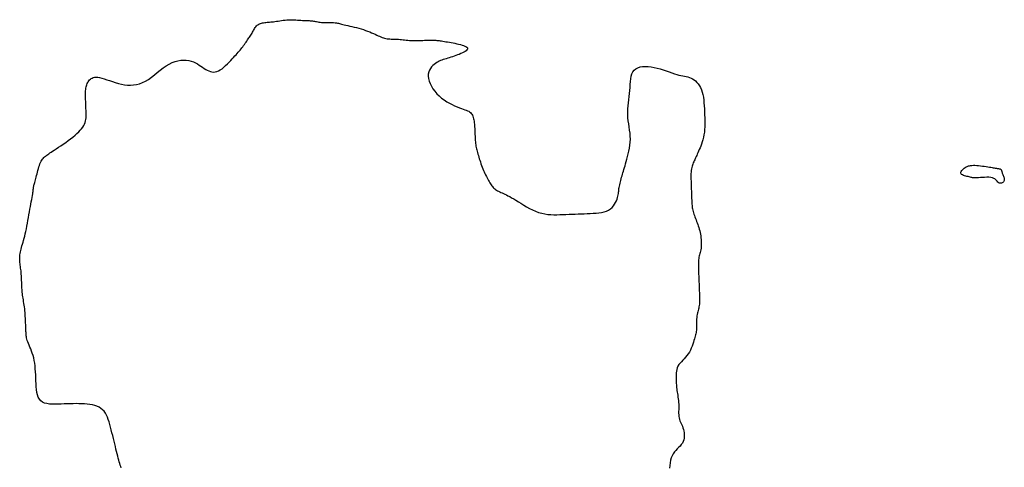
# Model space of a CAD drawing. Header units: millimetres. Extents: x 32690613 to 32693367, y 5343692 to 5344708.
# Tile 453 of 656: x 32692841 to 32692882, y 5344136 to 5344154. Entities that reach past the tile are written whole.
import ezdxf

# ---------------------------------------------------------------- set-up
doc = ezdxf.new("R2010")
doc.units = ezdxf.units.MM
doc.header["$LTSCALE"] = 20
doc.layers.add('02-DGM_HL_492.00', color=82, linetype='Continuous')
doc.layers.add('02-DGM_HL_492.50', color=92, linetype='Continuous')

msp = doc.modelspace()

# ---------------------------------------------------------------- linework, layer by layer
at = {"layer": '02-DGM_HL_492.00', "elevation": 492, "flags": 128}
msp.add_lwpolyline([(32692845.475, 5344135.733), (32692845.453, 5344135.789), (32692845.432, 5344135.848), (32692845.411, 5344135.912), (32692845.39, 5344135.982), (32692845.369, 5344136.057), (32692845.348, 5344136.137), (32692845.326, 5344136.222), (32692845.303, 5344136.312), (32692845.28, 5344136.408), (32692845.256, 5344136.508), (32692845.23, 5344136.614), (32692845.204, 5344136.724), (32692845.176, 5344136.837), (32692845.148, 5344136.952), (32692845.12, 5344137.068), (32692845.09, 5344137.184), (32692845.061, 5344137.298), (32692845.032, 5344137.411), (32692845.002, 5344137.521), (32692844.972, 5344137.627), (32692844.939, 5344137.728), (32692844.903, 5344137.823), (32692844.863, 5344137.912), (32692844.817, 5344137.994), (32692844.764, 5344138.068), (32692844.703, 5344138.132), (32692844.634, 5344138.188), (32692844.556, 5344138.234), (32692844.471, 5344138.272), (32692844.38, 5344138.303), (32692844.282, 5344138.328), (32692844.179, 5344138.346), (32692844.071, 5344138.36), (32692843.96, 5344138.37), (32692843.846, 5344138.377), (32692843.729, 5344138.38), (32692843.61, 5344138.382), (32692843.488, 5344138.381), (32692843.366, 5344138.379), (32692843.242, 5344138.375), (32692843.118, 5344138.371), (32692842.993, 5344138.366), (32692842.868, 5344138.361), (32692842.746, 5344138.359), (32692842.627, 5344138.36), (32692842.513, 5344138.368), (32692842.407, 5344138.384), (32692842.311, 5344138.409), (32692842.226, 5344138.448), (32692842.154, 5344138.5), (32692842.096, 5344138.568), (32692842.051, 5344138.65), (32692842.018, 5344138.744), (32692841.994, 5344138.848), (32692841.978, 5344138.96), (32692841.967, 5344139.079), (32692841.96, 5344139.201), (32692841.955, 5344139.326), (32692841.95, 5344139.451), (32692841.944, 5344139.575), (32692841.937, 5344139.698), (32692841.928, 5344139.818), (32692841.917, 5344139.936), (32692841.903, 5344140.051), (32692841.885, 5344140.162), (32692841.862, 5344140.267), (32692841.835, 5344140.368), (32692841.804, 5344140.463), (32692841.771, 5344140.553), (32692841.736, 5344140.638), (32692841.702, 5344140.717), (32692841.67, 5344140.792), (32692841.64, 5344140.861), (32692841.614, 5344140.925), (32692841.593, 5344140.984), (32692841.577, 5344141.039), (32692841.566, 5344141.09), (32692841.557, 5344141.138), (32692841.551, 5344141.184), (32692841.548, 5344141.227), (32692841.545, 5344141.27), (32692841.543, 5344141.311), (32692841.542, 5344141.353), (32692841.54, 5344141.396), (32692841.538, 5344141.439), (32692841.537, 5344141.485), (32692841.535, 5344141.533), (32692841.533, 5344141.585), (32692841.531, 5344141.64), (32692841.528, 5344141.7), (32692841.526, 5344141.765), (32692841.523, 5344141.834), (32692841.519, 5344141.907), (32692841.515, 5344141.982), (32692841.51, 5344142.06), (32692841.504, 5344142.138), (32692841.497, 5344142.216), (32692841.489, 5344142.294), (32692841.479, 5344142.37), (32692841.469, 5344142.445), (32692841.457, 5344142.518), (32692841.446, 5344142.589), (32692841.434, 5344142.659), (32692841.423, 5344142.726), (32692841.413, 5344142.791), (32692841.404, 5344142.855), (32692841.396, 5344142.916), (32692841.39, 5344142.976), (32692841.385, 5344143.034), (32692841.38, 5344143.092), (32692841.377, 5344143.15), (32692841.374, 5344143.209), (32692841.372, 5344143.269), (32692841.369, 5344143.33), (32692841.367, 5344143.393), (32692841.364, 5344143.459), (32692841.361, 5344143.525), (32692841.357, 5344143.592), (32692841.353, 5344143.658), (32692841.349, 5344143.725), (32692841.343, 5344143.79), (32692841.337, 5344143.853), (32692841.33, 5344143.914), (32692841.322, 5344143.973), (32692841.313, 5344144.031), (32692841.305, 5344144.087), (32692841.298, 5344144.142), (32692841.292, 5344144.196), (32692841.287, 5344144.25), (32692841.284, 5344144.304), (32692841.283, 5344144.357), (32692841.284, 5344144.411), (32692841.287, 5344144.466), (32692841.293, 5344144.521), (32692841.301, 5344144.578), (32692841.312, 5344144.636), (32692841.324, 5344144.696), (32692841.34, 5344144.758), (32692841.357, 5344144.823), (32692841.376, 5344144.89), (32692841.397, 5344144.961), (32692841.42, 5344145.036), (32692841.443, 5344145.115), (32692841.466, 5344145.199), (32692841.49, 5344145.289), (32692841.513, 5344145.385), (32692841.535, 5344145.487), (32692841.557, 5344145.595), (32692841.579, 5344145.707), (32692841.6, 5344145.822), (32692841.621, 5344145.939), (32692841.641, 5344146.056), (32692841.662, 5344146.173), (32692841.683, 5344146.287), (32692841.703, 5344146.399), (32692841.723, 5344146.507), (32692841.743, 5344146.61), (32692841.762, 5344146.707), (32692841.78, 5344146.799), (32692841.795, 5344146.883), (32692841.809, 5344146.959), (32692841.82, 5344147.027), (32692841.829, 5344147.085), (32692841.836, 5344147.135), (32692841.841, 5344147.179), (32692841.845, 5344147.218), (32692841.849, 5344147.253), (32692841.853, 5344147.286), (32692841.857, 5344147.318), (32692841.863, 5344147.351), (32692841.871, 5344147.385), (32692841.881, 5344147.423), (32692841.893, 5344147.463), (32692841.905, 5344147.507), (32692841.919, 5344147.554), (32692841.934, 5344147.605), (32692841.95, 5344147.661), (32692841.966, 5344147.722), (32692841.982, 5344147.787), (32692841.999, 5344147.857), (32692842.017, 5344147.928), (32692842.035, 5344148.001), (32692842.054, 5344148.072), (32692842.075, 5344148.142), (32692842.096, 5344148.208), (32692842.119, 5344148.27), (32692842.144, 5344148.325), (32692842.17, 5344148.374), (32692842.197, 5344148.418), (32692842.225, 5344148.458), (32692842.254, 5344148.493), (32692842.283, 5344148.525), (32692842.313, 5344148.554), (32692842.343, 5344148.582), (32692842.374, 5344148.607), (32692842.406, 5344148.632), (32692842.441, 5344148.658), (32692842.48, 5344148.686), (32692842.525, 5344148.717), (32692842.577, 5344148.751), (32692842.638, 5344148.791), (32692842.709, 5344148.838), (32692842.79, 5344148.891), (32692842.881, 5344148.951), (32692842.978, 5344149.016), (32692843.08, 5344149.085), (32692843.183, 5344149.156), (32692843.286, 5344149.23), (32692843.386, 5344149.303), (32692843.48, 5344149.376), (32692843.567, 5344149.448), (32692843.646, 5344149.518), (32692843.718, 5344149.586), (32692843.782, 5344149.653), (32692843.838, 5344149.719), (32692843.886, 5344149.784), (32692843.927, 5344149.848), (32692843.959, 5344149.912), (32692843.984, 5344149.976), (32692844.003, 5344150.039), (32692844.015, 5344150.102), (32692844.023, 5344150.165), (32692844.026, 5344150.228), (32692844.027, 5344150.29), (32692844.025, 5344150.353), (32692844.023, 5344150.415), (32692844.021, 5344150.478), (32692844.018, 5344150.54), (32692844.016, 5344150.603), (32692844.013, 5344150.665), (32692844.011, 5344150.727), (32692844.009, 5344150.79), (32692844.006, 5344150.852), (32692844.004, 5344150.915), (32692844.001, 5344150.977), (32692843.999, 5344151.039), (32692843.998, 5344151.101), (32692843.998, 5344151.161), (32692843.998, 5344151.221), (32692844.001, 5344151.278), (32692844.006, 5344151.334), (32692844.013, 5344151.388), (32692844.023, 5344151.439), (32692844.035, 5344151.488), (32692844.05, 5344151.534), (32692844.068, 5344151.578), (32692844.089, 5344151.619), (32692844.112, 5344151.657), (32692844.138, 5344151.694), (32692844.167, 5344151.727), (32692844.198, 5344151.758), (32692844.233, 5344151.786), (32692844.273, 5344151.809), (32692844.319, 5344151.827), (32692844.371, 5344151.839), (32692844.432, 5344151.843), (32692844.501, 5344151.84), (32692844.58, 5344151.827), (32692844.669, 5344151.805), (32692844.768, 5344151.775), (32692844.874, 5344151.739), (32692844.988, 5344151.7), (32692845.106, 5344151.66), (32692845.229, 5344151.622), (32692845.354, 5344151.586), (32692845.48, 5344151.556), (32692845.606, 5344151.534), (32692845.731, 5344151.52), (32692845.857, 5344151.517), (32692845.981, 5344151.524), (32692846.106, 5344151.542), (32692846.23, 5344151.574), (32692846.353, 5344151.619), (32692846.476, 5344151.679), (32692846.598, 5344151.753), (32692846.72, 5344151.839), (32692846.841, 5344151.933), (32692846.962, 5344152.031), (32692847.084, 5344152.129), (32692847.205, 5344152.223), (32692847.327, 5344152.309), (32692847.449, 5344152.384), (32692847.572, 5344152.443), (32692847.694, 5344152.488), (32692847.815, 5344152.52), (32692847.933, 5344152.538), (32692848.048, 5344152.545), (32692848.158, 5344152.54), (32692848.263, 5344152.526), (32692848.362, 5344152.503), (32692848.453, 5344152.471), (32692848.538, 5344152.434), (32692848.617, 5344152.391), (32692848.691, 5344152.345), (32692848.761, 5344152.298), (32692848.829, 5344152.251), (32692848.894, 5344152.206), (32692848.959, 5344152.165), (32692849.023, 5344152.128), (32692849.087, 5344152.098), (32692849.151, 5344152.075), (32692849.216, 5344152.06), (32692849.282, 5344152.054), (32692849.35, 5344152.059), (32692849.419, 5344152.074), (32692849.489, 5344152.102), (32692849.562, 5344152.142), (32692849.636, 5344152.193), (32692849.71, 5344152.253), (32692849.783, 5344152.319), (32692849.855, 5344152.388), (32692849.925, 5344152.459), (32692849.991, 5344152.529), (32692850.054, 5344152.597), (32692850.111, 5344152.659), (32692850.164, 5344152.717), (32692850.214, 5344152.77), (32692850.259, 5344152.821), (32692850.302, 5344152.87), (32692850.343, 5344152.916), (32692850.381, 5344152.962), (32692850.419, 5344153.008), (32692850.455, 5344153.055), (32692850.491, 5344153.101), (32692850.526, 5344153.148), (32692850.56, 5344153.195), (32692850.593, 5344153.242), (32692850.625, 5344153.288), (32692850.656, 5344153.332), (32692850.686, 5344153.376), (32692850.716, 5344153.418), (32692850.744, 5344153.459), (32692850.771, 5344153.499), (32692850.797, 5344153.538), (32692850.822, 5344153.577), (32692850.846, 5344153.616), (32692850.87, 5344153.654), (32692850.892, 5344153.694), (32692850.914, 5344153.734), (32692850.936, 5344153.774), (32692850.958, 5344153.813), (32692850.98, 5344153.851), (32692851.003, 5344153.888), (32692851.028, 5344153.923), (32692851.055, 5344153.954), (32692851.084, 5344153.982), (32692851.115, 5344154.007), (32692851.149, 5344154.027), (32692851.186, 5344154.044), (32692851.225, 5344154.059), (32692851.265, 5344154.071), (32692851.307, 5344154.08), (32692851.351, 5344154.088), (32692851.396, 5344154.095), (32692851.442, 5344154.1), (32692851.49, 5344154.105), (32692851.539, 5344154.11), (32692851.59, 5344154.114), (32692851.643, 5344154.119), (32692851.698, 5344154.124), (32692851.756, 5344154.131), (32692851.817, 5344154.139), (32692851.881, 5344154.148), (32692851.947, 5344154.159), (32692852.016, 5344154.17), (32692852.086, 5344154.181), (32692852.159, 5344154.191), (32692852.232, 5344154.2), (32692852.307, 5344154.207), (32692852.381, 5344154.211), (32692852.456, 5344154.212), (32692852.531, 5344154.211), (32692852.605, 5344154.208), (32692852.678, 5344154.204), (32692852.749, 5344154.199), (32692852.818, 5344154.193), (32692852.885, 5344154.188), (32692852.95, 5344154.183), (32692853.011, 5344154.18), (32692853.069, 5344154.178), (32692853.124, 5344154.176), (32692853.177, 5344154.175), (32692853.227, 5344154.174), (32692853.275, 5344154.171), (32692853.321, 5344154.168), (32692853.365, 5344154.164), (32692853.407, 5344154.157), (32692853.449, 5344154.15), (32692853.491, 5344154.141), (32692853.535, 5344154.132), (32692853.581, 5344154.123), (32692853.63, 5344154.115), (32692853.684, 5344154.108), (32692853.744, 5344154.102), (32692853.81, 5344154.098), (32692853.88, 5344154.096), (32692853.953, 5344154.095), (32692854.028, 5344154.094), (32692854.101, 5344154.094), (32692854.172, 5344154.093), (32692854.239, 5344154.091), (32692854.299, 5344154.088), (32692854.351, 5344154.082), (32692854.398, 5344154.075), (32692854.441, 5344154.066), (32692854.482, 5344154.056), (32692854.524, 5344154.045), (32692854.57, 5344154.032), (32692854.621, 5344154.018), (32692854.679, 5344154.003), (32692854.747, 5344153.987), (32692854.823, 5344153.97), (32692854.907, 5344153.952), (32692854.995, 5344153.932), (32692855.088, 5344153.911), (32692855.183, 5344153.888), (32692855.278, 5344153.863), (32692855.373, 5344153.836), (32692855.466, 5344153.806), (32692855.556, 5344153.774), (32692855.643, 5344153.742), (32692855.727, 5344153.708), (32692855.807, 5344153.675), (32692855.882, 5344153.642), (32692855.954, 5344153.61), (32692856.02, 5344153.58), (32692856.081, 5344153.553), (32692856.138, 5344153.528), (32692856.191, 5344153.505), (32692856.243, 5344153.485), (32692856.292, 5344153.467), (32692856.342, 5344153.452), (32692856.391, 5344153.44), (32692856.443, 5344153.43), (32692856.496, 5344153.423), (32692856.552, 5344153.418), (32692856.61, 5344153.415), (32692856.669, 5344153.413), (32692856.73, 5344153.411), (32692856.791, 5344153.409), (32692856.854, 5344153.407), (32692856.916, 5344153.404), (32692856.979, 5344153.4), (32692857.042, 5344153.394), (32692857.105, 5344153.387), (32692857.17, 5344153.381), (32692857.234, 5344153.374), (32692857.3, 5344153.368), (32692857.367, 5344153.362), (32692857.435, 5344153.358), (32692857.505, 5344153.355), (32692857.575, 5344153.354), (32692857.646, 5344153.353), (32692857.717, 5344153.354), (32692857.787, 5344153.356), (32692857.855, 5344153.358), (32692857.922, 5344153.36), (32692857.985, 5344153.363), (32692858.046, 5344153.365), (32692858.104, 5344153.367), (32692858.16, 5344153.369), (32692858.213, 5344153.37), (32692858.264, 5344153.371), (32692858.313, 5344153.371), (32692858.361, 5344153.37), (32692858.408, 5344153.368), (32692858.453, 5344153.365), (32692858.499, 5344153.361), (32692858.545, 5344153.356), (32692858.592, 5344153.35), (32692858.641, 5344153.343), (32692858.694, 5344153.335), (32692858.75, 5344153.327), (32692858.81, 5344153.317), (32692858.875, 5344153.306), (32692858.945, 5344153.295), (32692859.018, 5344153.283), (32692859.093, 5344153.27), (32692859.17, 5344153.255), (32692859.247, 5344153.24), (32692859.323, 5344153.224), (32692859.398, 5344153.206), (32692859.47, 5344153.188), (32692859.538, 5344153.168), (32692859.6, 5344153.147), (32692859.655, 5344153.125), (32692859.701, 5344153.102), (32692859.735, 5344153.077), (32692859.758, 5344153.051), (32692859.767, 5344153.023), (32692859.76, 5344152.995), (32692859.74, 5344152.965), (32692859.708, 5344152.935), (32692859.665, 5344152.904), (32692859.614, 5344152.873), (32692859.556, 5344152.843), (32692859.492, 5344152.813), (32692859.426, 5344152.785), (32692859.357, 5344152.758), (32692859.288, 5344152.733), (32692859.218, 5344152.708), (32692859.148, 5344152.686), (32692859.079, 5344152.664), (32692859.011, 5344152.643), (32692858.946, 5344152.624), (32692858.882, 5344152.605), (32692858.822, 5344152.588), (32692858.764, 5344152.57), (32692858.708, 5344152.551), (32692858.654, 5344152.531), (32692858.6, 5344152.508), (32692858.547, 5344152.481), (32692858.494, 5344152.45), (32692858.44, 5344152.413), (32692858.384, 5344152.37), (32692858.33, 5344152.321), (32692858.279, 5344152.265), (32692858.233, 5344152.203), (32692858.194, 5344152.133), (32692858.165, 5344152.057), (32692858.147, 5344151.974), (32692858.143, 5344151.884), (32692858.155, 5344151.787), (32692858.181, 5344151.685), (32692858.221, 5344151.579), (32692858.274, 5344151.472), (32692858.339, 5344151.366), (32692858.414, 5344151.261), (32692858.499, 5344151.162), (32692858.592, 5344151.068), (32692858.693, 5344150.982), (32692858.799, 5344150.904), (32692858.908, 5344150.833), (32692859.019, 5344150.77), (32692859.128, 5344150.713), (32692859.234, 5344150.664), (32692859.335, 5344150.62), (32692859.428, 5344150.583), (32692859.513, 5344150.552), (32692859.588, 5344150.525), (32692859.655, 5344150.502), (32692859.714, 5344150.48), (32692859.766, 5344150.459), (32692859.812, 5344150.437), (32692859.852, 5344150.412), (32692859.886, 5344150.384), (32692859.917, 5344150.352), (32692859.943, 5344150.315), (32692859.965, 5344150.274), (32692859.984, 5344150.23), (32692860, 5344150.182), (32692860.014, 5344150.131), (32692860.025, 5344150.078), (32692860.034, 5344150.023), (32692860.042, 5344149.967), (32692860.048, 5344149.908), (32692860.053, 5344149.849), (32692860.058, 5344149.789), (32692860.061, 5344149.727), (32692860.064, 5344149.666), (32692860.067, 5344149.603), (32692860.07, 5344149.541), (32692860.072, 5344149.479), (32692860.075, 5344149.416), (32692860.078, 5344149.355), (32692860.081, 5344149.293), (32692860.086, 5344149.233), (32692860.091, 5344149.174), (32692860.097, 5344149.115), (32692860.105, 5344149.059), (32692860.114, 5344149.003), (32692860.125, 5344148.949), (32692860.137, 5344148.895), (32692860.15, 5344148.841), (32692860.164, 5344148.787), (32692860.18, 5344148.731), (32692860.197, 5344148.673), (32692860.214, 5344148.613), (32692860.233, 5344148.549), (32692860.252, 5344148.483), (32692860.273, 5344148.416), (32692860.294, 5344148.347), (32692860.317, 5344148.277), (32692860.341, 5344148.207), (32692860.367, 5344148.138), (32692860.394, 5344148.069), (32692860.422, 5344148.002), (32692860.452, 5344147.937), (32692860.482, 5344147.874), (32692860.513, 5344147.813), (32692860.543, 5344147.753), (32692860.574, 5344147.696), (32692860.604, 5344147.642), (32692860.632, 5344147.589), (32692860.66, 5344147.539), (32692860.686, 5344147.492), (32692860.712, 5344147.448), (32692860.738, 5344147.406), (32692860.765, 5344147.366), (32692860.793, 5344147.33), (32692860.822, 5344147.296), (32692860.853, 5344147.264), (32692860.887, 5344147.236), (32692860.923, 5344147.209), (32692860.962, 5344147.184), (32692861.003, 5344147.161), (32692861.047, 5344147.138), (32692861.094, 5344147.115), (32692861.143, 5344147.093), (32692861.195, 5344147.069), (32692861.249, 5344147.044), (32692861.307, 5344147.018), (32692861.369, 5344146.988), (32692861.435, 5344146.955), (32692861.507, 5344146.918), (32692861.585, 5344146.875), (32692861.67, 5344146.827), (32692861.762, 5344146.772), (32692861.862, 5344146.709), (32692861.969, 5344146.642), (32692862.082, 5344146.572), (32692862.2, 5344146.502), (32692862.322, 5344146.434), (32692862.446, 5344146.37), (32692862.573, 5344146.314), (32692862.699, 5344146.266), (32692862.826, 5344146.23), (32692862.952, 5344146.204), (32692863.078, 5344146.186), (32692863.203, 5344146.176), (32692863.329, 5344146.172), (32692863.454, 5344146.172), (32692863.579, 5344146.176), (32692863.704, 5344146.18), (32692863.828, 5344146.185), (32692863.953, 5344146.19), (32692864.078, 5344146.195), (32692864.203, 5344146.2), (32692864.328, 5344146.205), (32692864.453, 5344146.21), (32692864.578, 5344146.214), (32692864.703, 5344146.219), (32692864.827, 5344146.224), (32692864.951, 5344146.231), (32692865.071, 5344146.24), (32692865.188, 5344146.252), (32692865.299, 5344146.27), (32692865.404, 5344146.294), (32692865.5, 5344146.325), (32692865.587, 5344146.365), (32692865.663, 5344146.415), (32692865.729, 5344146.472), (32692865.786, 5344146.536), (32692865.834, 5344146.604), (32692865.875, 5344146.674), (32692865.908, 5344146.745), (32692865.935, 5344146.814), (32692865.956, 5344146.88), (32692865.972, 5344146.941), (32692865.984, 5344146.997), (32692865.993, 5344147.05), (32692865.999, 5344147.1), (32692866.005, 5344147.15), (32692866.01, 5344147.199), (32692866.015, 5344147.248), (32692866.023, 5344147.299), (32692866.032, 5344147.353), (32692866.044, 5344147.409), (32692866.058, 5344147.467), (32692866.073, 5344147.527), (32692866.089, 5344147.588), (32692866.107, 5344147.651), (32692866.125, 5344147.714), (32692866.143, 5344147.777), (32692866.161, 5344147.84), (32692866.18, 5344147.905), (32692866.199, 5344147.971), (32692866.22, 5344148.04), (32692866.241, 5344148.114), (32692866.264, 5344148.192), (32692866.288, 5344148.276), (32692866.315, 5344148.367), (32692866.343, 5344148.466), (32692866.372, 5344148.571), (32692866.401, 5344148.683), (32692866.428, 5344148.799), (32692866.451, 5344148.919), (32692866.47, 5344149.042), (32692866.482, 5344149.166), (32692866.487, 5344149.291), (32692866.483, 5344149.416), (32692866.472, 5344149.541), (32692866.456, 5344149.665), (32692866.438, 5344149.79), (32692866.419, 5344149.914), (32692866.401, 5344150.039), (32692866.387, 5344150.163), (32692866.379, 5344150.288), (32692866.377, 5344150.413), (32692866.382, 5344150.538), (32692866.392, 5344150.664), (32692866.406, 5344150.789), (32692866.421, 5344150.915), (32692866.437, 5344151.041), (32692866.452, 5344151.166), (32692866.464, 5344151.292), (32692866.474, 5344151.417), (32692866.481, 5344151.54), (32692866.49, 5344151.659), (32692866.503, 5344151.773), (32692866.522, 5344151.879), (32692866.549, 5344151.975), (32692866.588, 5344152.061), (32692866.64, 5344152.133), (32692866.708, 5344152.19), (32692866.79, 5344152.234), (32692866.884, 5344152.264), (32692866.989, 5344152.282), (32692867.101, 5344152.288), (32692867.22, 5344152.284), (32692867.344, 5344152.271), (32692867.469, 5344152.249), (32692867.596, 5344152.219), (32692867.721, 5344152.183), (32692867.844, 5344152.143), (32692867.965, 5344152.101), (32692868.082, 5344152.059), (32692868.194, 5344152.019), (32692868.3, 5344151.982), (32692868.398, 5344151.951), (32692868.489, 5344151.927), (32692868.573, 5344151.909), (32692868.651, 5344151.894), (32692868.724, 5344151.881), (32692868.793, 5344151.867), (32692868.86, 5344151.852), (32692868.924, 5344151.833), (32692868.988, 5344151.808), (32692869.052, 5344151.775), (32692869.115, 5344151.734), (32692869.176, 5344151.686), (32692869.235, 5344151.63), (32692869.29, 5344151.565), (32692869.34, 5344151.493), (32692869.385, 5344151.413), (32692869.424, 5344151.324), (32692869.455, 5344151.228), (32692869.48, 5344151.124), (32692869.499, 5344151.015), (32692869.513, 5344150.9), (32692869.524, 5344150.782), (32692869.532, 5344150.66), (32692869.538, 5344150.536), (32692869.543, 5344150.411), (32692869.548, 5344150.287), (32692869.552, 5344150.163), (32692869.554, 5344150.04), (32692869.555, 5344149.919), (32692869.553, 5344149.8), (32692869.548, 5344149.685), (32692869.538, 5344149.573), (32692869.524, 5344149.466), (32692869.505, 5344149.363), (32692869.481, 5344149.266), (32692869.454, 5344149.174), (32692869.424, 5344149.086), (32692869.393, 5344149.004), (32692869.361, 5344148.928), (32692869.33, 5344148.856), (32692869.3, 5344148.79), (32692869.273, 5344148.729), (32692869.247, 5344148.672), (32692869.223, 5344148.62), (32692869.201, 5344148.57), (32692869.18, 5344148.524), (32692869.16, 5344148.479), (32692869.14, 5344148.436), (32692869.121, 5344148.393), (32692869.102, 5344148.351), (32692869.083, 5344148.308), (32692869.065, 5344148.263), (32692869.048, 5344148.217), (32692869.033, 5344148.168), (32692869.019, 5344148.116), (32692869.007, 5344148.06), (32692868.998, 5344147.999), (32692868.991, 5344147.934), (32692868.987, 5344147.864), (32692868.985, 5344147.791), (32692868.984, 5344147.714), (32692868.986, 5344147.635), (32692868.988, 5344147.553), (32692868.991, 5344147.471), (32692868.994, 5344147.388), (32692868.997, 5344147.305), (32692869, 5344147.222), (32692869.003, 5344147.141), (32692869.006, 5344147.062), (32692869.009, 5344146.985), (32692869.012, 5344146.912), (32692869.015, 5344146.842), (32692869.018, 5344146.777), (32692869.02, 5344146.717), (32692869.023, 5344146.661), (32692869.026, 5344146.609), (32692869.03, 5344146.559), (32692869.035, 5344146.51), (32692869.042, 5344146.461), (32692869.05, 5344146.412), (32692869.062, 5344146.362), (32692869.075, 5344146.309), (32692869.091, 5344146.254), (32692869.11, 5344146.197), (32692869.129, 5344146.139), (32692869.151, 5344146.079), (32692869.173, 5344146.018), (32692869.196, 5344145.957), (32692869.219, 5344145.895), (32692869.242, 5344145.834), (32692869.265, 5344145.772), (32692869.287, 5344145.709), (32692869.309, 5344145.645), (32692869.329, 5344145.58), (32692869.347, 5344145.513), (32692869.364, 5344145.445), (32692869.378, 5344145.373), (32692869.39, 5344145.3), (32692869.4, 5344145.224), (32692869.407, 5344145.148), (32692869.411, 5344145.072), (32692869.412, 5344144.998), (32692869.411, 5344144.925), (32692869.408, 5344144.856), (32692869.401, 5344144.791), (32692869.392, 5344144.73), (32692869.38, 5344144.674), (32692869.368, 5344144.621), (32692869.354, 5344144.57), (32692869.34, 5344144.52), (32692869.327, 5344144.471), (32692869.316, 5344144.421), (32692869.306, 5344144.37), (32692869.299, 5344144.316), (32692869.294, 5344144.26), (32692869.292, 5344144.203), (32692869.291, 5344144.143), (32692869.291, 5344144.083), (32692869.292, 5344144.021), (32692869.295, 5344143.959), (32692869.297, 5344143.897), (32692869.299, 5344143.834), (32692869.302, 5344143.772), (32692869.304, 5344143.71), (32692869.307, 5344143.647), (32692869.309, 5344143.585), (32692869.312, 5344143.522), (32692869.314, 5344143.46), (32692869.316, 5344143.397), (32692869.319, 5344143.335), (32692869.321, 5344143.272), (32692869.324, 5344143.21), (32692869.326, 5344143.147), (32692869.329, 5344143.085), (32692869.331, 5344143.023), (32692869.334, 5344142.96), (32692869.336, 5344142.898), (32692869.338, 5344142.835), (32692869.34, 5344142.773), (32692869.342, 5344142.712), (32692869.342, 5344142.651), (32692869.341, 5344142.592), (32692869.338, 5344142.534), (32692869.334, 5344142.478), (32692869.327, 5344142.425), (32692869.317, 5344142.373), (32692869.305, 5344142.324), (32692869.292, 5344142.274), (32692869.279, 5344142.225), (32692869.265, 5344142.174), (32692869.253, 5344142.121), (32692869.241, 5344142.065), (32692869.232, 5344142.004), (32692869.225, 5344141.939), (32692869.221, 5344141.87), (32692869.218, 5344141.799), (32692869.217, 5344141.727), (32692869.216, 5344141.656), (32692869.215, 5344141.587), (32692869.214, 5344141.522), (32692869.211, 5344141.461), (32692869.208, 5344141.407), (32692869.202, 5344141.357), (32692869.195, 5344141.31), (32692869.186, 5344141.264), (32692869.175, 5344141.217), (32692869.162, 5344141.168), (32692869.147, 5344141.115), (32692869.13, 5344141.055), (32692869.11, 5344140.988), (32692869.088, 5344140.915), (32692869.063, 5344140.837), (32692869.034, 5344140.756), (32692869.001, 5344140.674), (32692868.963, 5344140.592), (32692868.921, 5344140.512), (32692868.873, 5344140.436), (32692868.821, 5344140.365), (32692868.764, 5344140.297), (32692868.706, 5344140.234), (32692868.647, 5344140.172), (32692868.591, 5344140.111), (32692868.538, 5344140.051), (32692868.491, 5344139.99), (32692868.451, 5344139.928), (32692868.421, 5344139.862), (32692868.399, 5344139.795), (32692868.383, 5344139.727), (32692868.374, 5344139.658), (32692868.37, 5344139.589), (32692868.369, 5344139.521), (32692868.37, 5344139.455), (32692868.372, 5344139.391), (32692868.375, 5344139.33), (32692868.377, 5344139.271), (32692868.38, 5344139.214), (32692868.383, 5344139.158), (32692868.388, 5344139.101), (32692868.393, 5344139.044), (32692868.399, 5344138.986), (32692868.407, 5344138.925), (32692868.416, 5344138.861), (32692868.427, 5344138.795), (32692868.438, 5344138.726), (32692868.449, 5344138.656), (32692868.459, 5344138.583), (32692868.468, 5344138.51), (32692868.475, 5344138.436), (32692868.479, 5344138.361), (32692868.481, 5344138.286), (32692868.48, 5344138.211), (32692868.479, 5344138.137), (32692868.477, 5344138.065), (32692868.477, 5344137.994), (32692868.48, 5344137.925), (32692868.485, 5344137.858), (32692868.496, 5344137.794), (32692868.511, 5344137.734), (32692868.531, 5344137.676), (32692868.554, 5344137.619), (32692868.579, 5344137.563), (32692868.605, 5344137.506), (32692868.63, 5344137.448), (32692868.654, 5344137.387), (32692868.675, 5344137.323), (32692868.692, 5344137.255), (32692868.705, 5344137.184), (32692868.711, 5344137.111), (32692868.712, 5344137.037), (32692868.704, 5344136.963), (32692868.689, 5344136.891), (32692868.665, 5344136.821), (32692868.631, 5344136.754), (32692868.587, 5344136.692), (32692868.535, 5344136.633), (32692868.478, 5344136.575), (32692868.418, 5344136.517), (32692868.358, 5344136.455), (32692868.301, 5344136.39), (32692868.25, 5344136.318), (32692868.206, 5344136.237), (32692868.173, 5344136.148), (32692868.148, 5344136.05), (32692868.131, 5344135.946), (32692868.118, 5344135.838), (32692868.107, 5344135.727)], dxfattribs=at)
at = {"layer": '02-DGM_HL_492.50', "elevation": 492.5, "flags": 128}
msp.add_lwpolyline([(32692881.784, 5344148.032), (32692881.794, 5344148.019), (32692881.802, 5344148.003), (32692881.808, 5344147.986), (32692881.814, 5344147.966), (32692881.82, 5344147.943), (32692881.827, 5344147.919), (32692881.836, 5344147.892), (32692881.846, 5344147.862), (32692881.859, 5344147.83), (32692881.873, 5344147.796), (32692881.887, 5344147.761), (32692881.9, 5344147.725), (32692881.91, 5344147.689), (32692881.917, 5344147.654), (32692881.918, 5344147.619), (32692881.912, 5344147.587), (32692881.9, 5344147.556), (32692881.88, 5344147.529), (32692881.856, 5344147.506), (32692881.827, 5344147.487), (32692881.797, 5344147.475), (32692881.765, 5344147.468), (32692881.734, 5344147.469), (32692881.705, 5344147.479), (32692881.679, 5344147.496), (32692881.654, 5344147.521), (32692881.629, 5344147.55), (32692881.601, 5344147.582), (32692881.568, 5344147.614), (32692881.529, 5344147.645), (32692881.482, 5344147.672), (32692881.425, 5344147.693), (32692881.356, 5344147.707), (32692881.278, 5344147.714), (32692881.194, 5344147.715), (32692881.107, 5344147.713), (32692881.02, 5344147.708), (32692880.936, 5344147.702), (32692880.858, 5344147.696), (32692880.789, 5344147.692), (32692880.732, 5344147.69), (32692880.684, 5344147.691), (32692880.644, 5344147.694), (32692880.609, 5344147.699), (32692880.576, 5344147.706), (32692880.544, 5344147.713), (32692880.51, 5344147.722), (32692880.471, 5344147.732), (32692880.425, 5344147.742), (32692880.376, 5344147.752), (32692880.325, 5344147.765), (32692880.274, 5344147.778), (32692880.227, 5344147.794), (32692880.186, 5344147.813), (32692880.153, 5344147.835), (32692880.132, 5344147.86), (32692880.124, 5344147.889), (32692880.127, 5344147.921), (32692880.141, 5344147.955), (32692880.164, 5344147.99), (32692880.194, 5344148.025), (32692880.228, 5344148.059), (32692880.267, 5344148.09), (32692880.307, 5344148.119), (32692880.348, 5344148.143), (32692880.39, 5344148.164), (32692880.434, 5344148.181), (32692880.48, 5344148.193), (32692880.529, 5344148.203), (32692880.583, 5344148.208), (32692880.642, 5344148.211), (32692880.707, 5344148.21), (32692880.778, 5344148.206), (32692880.853, 5344148.199), (32692880.932, 5344148.19), (32692881.012, 5344148.18), (32692881.091, 5344148.169), (32692881.168, 5344148.158), (32692881.241, 5344148.146), (32692881.307, 5344148.136), (32692881.366, 5344148.126), (32692881.419, 5344148.118), (32692881.464, 5344148.111), (32692881.505, 5344148.104), (32692881.541, 5344148.098), (32692881.573, 5344148.093), (32692881.602, 5344148.089), (32692881.629, 5344148.084), (32692881.655, 5344148.08), (32692881.679, 5344148.076), (32692881.701, 5344148.071), (32692881.722, 5344148.066), (32692881.741, 5344148.06), (32692881.757, 5344148.052), (32692881.772, 5344148.043)], close=True, dxfattribs=at)

doc.saveas('drawing.dxf')
